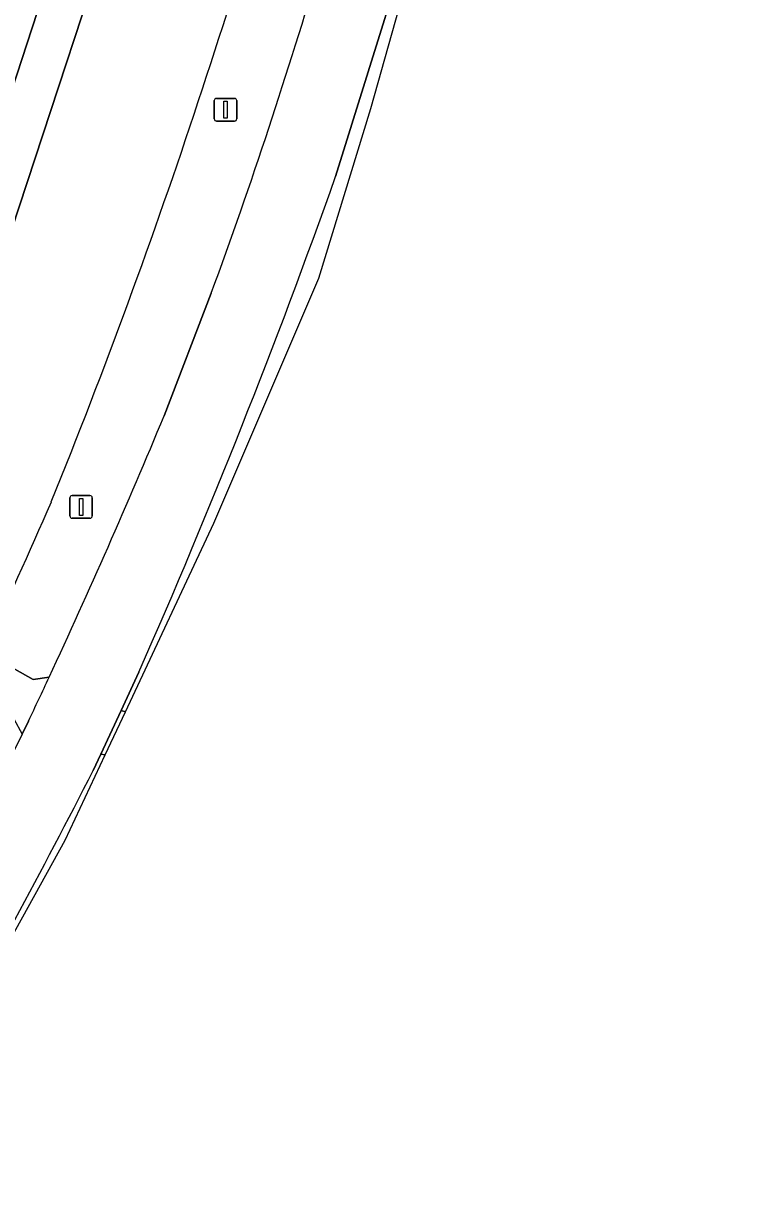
# Model space of a CAD drawing. Extents: x 154324 to 155744, y 382937 to 384188.
# Drawn here: x 155360.7 to 155393.1, y 383187.4 to 383238.6 of the extents above; entities that cross this region are included whole.
import ezdxf

# ---------------------------------------------------------------- set-up
doc = ezdxf.new("R2010")
doc.units = 0
for name, color, linetype in [('IMGEO_Berm_groen', 7, 'Continuous'), ('IMGEO_Erf', 7, 'Continuous'), ('IMGEO_Fietspad_gesloten', 7, 'Continuous'), ('IMGEO_Groenvoorziening', 7, 'Continuous'), ('IMGEO_Lichtmast', 7, 'Continuous'), ('IMGEO_Rijbaan_lokaal_gesloten', 7, 'Continuous'), ('IMGEO_Voetpad_halfverhard', 7, 'Continuous'), ('IMGEO_Voetpad_open', 7, 'Continuous')]:
    doc.layers.add(name, color=color, linetype=linetype)

msp = doc.modelspace()

# ---------------------------------------------------------------- linework, layer by layer
at = {"layer": 'IMGEO_Berm_groen'}
for points in [[(155366.938, 383221.324), (155369.018, 383226.725)], [(155358.951, 383210.914), (155361.16, 383209.689), (155361.863, 383209.786)], [(155353.445, 383187.35), (155357.654, 383193.724), (155362.574, 383202.598), (155364.336, 383206.355), (155364.139, 383206.386), (155363.809, 383205.675)]]:
    msp.add_lwpolyline(points, dxfattribs=at)
for centre, radius, start, end in [((155088.644, 383327.943), 294.78, 338.00066, 345.31634), ((155146.238, 383308.495), 237.313, 339.84457, 343.56976), ((155093.167, 383334.857), 296.379, 335.03919, 337.47613), ((155185.355, 383294.013), 192.46, 334.42002, 336.58102), ((155133.956, 383322.194), 257.699, 329.81012, 333.11834)]:
    msp.add_arc(centre, radius, start, end, dxfattribs=at)
at = {"layer": 'IMGEO_Erf'}
msp.add_lwpolyline([(155357.974, 383228.876), (155364.232, 383248.015), (155366.082, 383247.416), (155368.018, 383254.513)], dxfattribs=at)
at = {"layer": 'IMGEO_Fietspad_gesloten'}
for points in [[(155374.508, 383231.879), (155378.906, 383245.985), (155381.726, 383255.864), (155383.313, 383262.405), (155386.611, 383278.083), (155388.426, 383286.714), (155391.127, 383303.306), (155393.141, 383320.278)], [(155369.018, 383226.725), (155366.938, 383221.324)], [(155363.809, 383205.675), (155364.139, 383206.386), (155365.04, 383208.323), (155365.823, 383210.008)], [(155360.954, 383207.852), (155360.67, 383207.28), (155358.456, 383202.818), (155355.919, 383198.181)]]:
    msp.add_lwpolyline(points, dxfattribs=at)
for centre, radius, start, end in [((155146.238, 383308.495), 237.313, 339.84457, 343.56976), ((155076.293, 383337.641), 316.414, 336.21083, 340.473), ((155093.167, 383334.857), 296.379, 335.03919, 337.47613), ((155071.65, 383345.009), 320.17, 334.63478, 335.0172), ((155133.956, 383322.194), 257.699, 329.81012, 333.11834)]:
    msp.add_arc(centre, radius, start, end, dxfattribs=at)
at = {"layer": 'IMGEO_Groenvoorziening'}
for points in [[(155365.231, 383208.265), (155369.133, 383216.585), (155373.763, 383227.389), (155376.061, 383234.88), (155380.13, 383249.286), (155381.726, 383255.864), (155378.906, 383245.985), (155374.508, 383231.879)], [(155365.823, 383210.008), (155365.04, 383208.323), (155365.231, 383208.265)]]:
    msp.add_lwpolyline(points, dxfattribs=at)
msp.add_arc((155076.293, 383337.641), 316.414, 336.21083, 340.473, dxfattribs=at)
at = {"layer": 'IMGEO_Lichtmast'}
for p, q in [((155369.254, 383235.325), (155370.044, 383235.325)), ((155370.044, 383235.325), (155369.254, 383235.325)), ((155369.154, 383234.425), (155369.154, 383235.225)), ((155369.154, 383235.225), (155369.154, 383234.425)), ((155370.144, 383235.225), (155370.144, 383234.425)), ((155370.144, 383234.425), (155370.144, 383235.225)), ((155370.044, 383234.325), (155369.254, 383234.325)), ((155369.254, 383234.325), (155370.044, 383234.325)), ((155362.777, 383216.9), (155362.777, 383217.7)), ((155362.777, 383217.7), (155362.777, 383216.9)), ((155362.877, 383217.8), (155363.667, 383217.8)), ((155363.667, 383217.8), (155362.877, 383217.8)), ((155363.767, 383217.7), (155363.767, 383216.9)), ((155363.767, 383216.9), (155363.767, 383217.7)), ((155363.667, 383216.8), (155362.877, 383216.8)), ((155362.877, 383216.8), (155363.667, 383216.8))]:
    msp.add_line(p, q, dxfattribs=at)
for points in [[(155369.574, 383235.2), (155369.724, 383235.2), (155369.724, 383234.45), (155369.574, 383234.45), (155369.574, 383235.2)], [(155363.197, 383217.675), (155363.347, 383217.675), (155363.347, 383216.925), (155363.197, 383216.925), (155363.197, 383217.675)]]:
    msp.add_lwpolyline(points, dxfattribs=at)
for centre, start, end in [((155369.254, 383235.225), 90, 180), ((155369.254, 383235.225), 90, 180), ((155370.044, 383235.225), 0, 90), ((155370.044, 383235.225), 360, 90), ((155369.254, 383234.425), 180, 270), ((155369.254, 383234.425), 180, 270), ((155370.044, 383234.425), 270, 0), ((155370.044, 383234.425), 270, 0), ((155362.877, 383217.7), 90, 180), ((155362.877, 383217.7), 90, 180), ((155363.667, 383217.7), 0, 90), ((155363.667, 383217.7), 360, 90), ((155362.877, 383216.9), 180, 270), ((155362.877, 383216.9), 180, 270), ((155363.667, 383216.9), 270, 0), ((155363.667, 383216.9), 270, 0)]:
    msp.add_arc(centre, 0.1, start, end, dxfattribs=at)
at = {"layer": 'IMGEO_Rijbaan_lokaal_gesloten'}
msp.add_lwpolyline([(155368.018, 383254.513), (155366.082, 383247.416), (155359.493, 383227.412)], dxfattribs=at)
for centre, radius, start, end in [((155088.644, 383327.943), 294.78, 338.00066, 345.31634), ((155185.355, 383294.013), 192.46, 334.42002, 336.58102)]:
    msp.add_arc(centre, radius, start, end, dxfattribs=at)
at = {"layer": 'IMGEO_Voetpad_halfverhard'}
for points in [[(155361.863, 383209.786), (155361.16, 383209.689), (155358.951, 383210.914)], [(155358.054, 383209.069), (155360.307, 383207.951), (155360.67, 383207.28), (155360.954, 383207.852)], [(155364.336, 383206.355), (155365.231, 383208.265), (155365.04, 383208.323), (155364.139, 383206.386), (155364.336, 383206.355)]]:
    msp.add_lwpolyline(points, dxfattribs=at)
msp.add_arc((155071.65, 383345.009), 320.17, 334.63478, 335.0172, dxfattribs=at)
at = {"layer": 'IMGEO_Voetpad_open'}
msp.add_lwpolyline([(155359.493, 383227.412), (155366.082, 383247.416), (155364.232, 383248.015), (155357.974, 383228.876)], dxfattribs=at)

doc.saveas('drawing.dxf')
